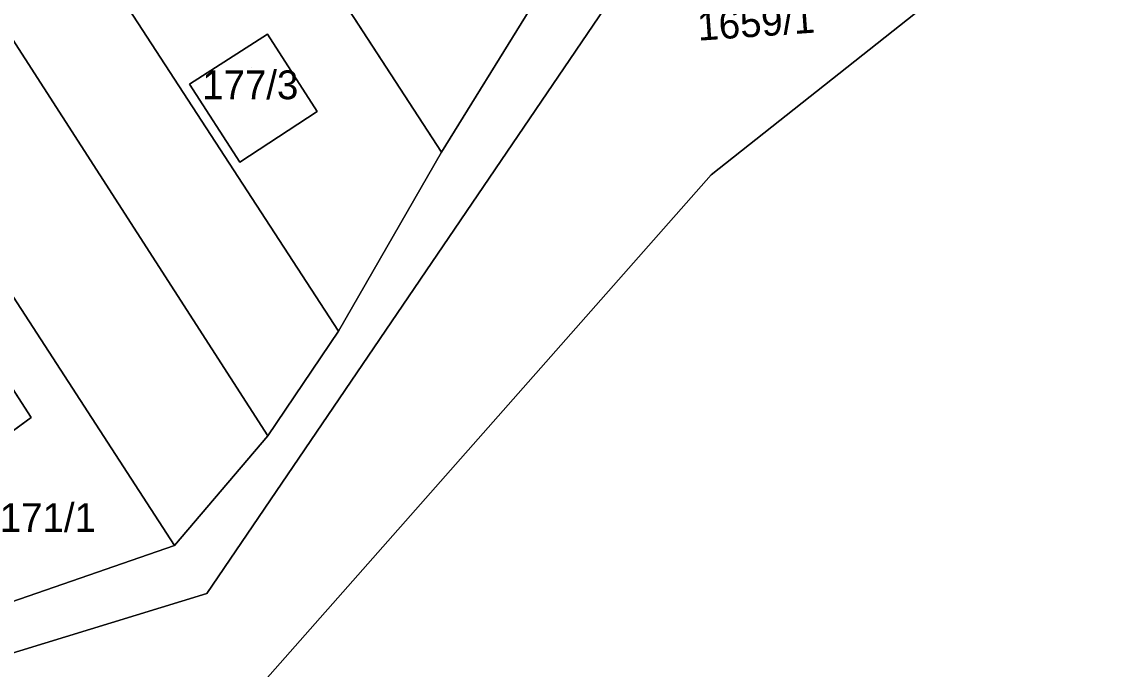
# Model space of a CAD drawing. Extents: x -263943 to -261149, y -1236934 to -1230686.
# Drawn here: x -262396.2 to -262320.1, y -1235841.1 to -1235796.1 of the extents above; entities that cross this region are included whole.
import ezdxf

# ---------------------------------------------------------------- set-up
doc = ezdxf.new("R2010")
doc.units = 0
for name, color, linetype in [('body_kn', 7, 'Continuous'), ('kladpar_druhypozemkov', 7, 'Continuous'), ('kladpar_hranice', 7, 'Continuous'), ('kladpar_parcelnecisla', 7, 'Continuous'), ('kladpar_plochy', 7, 'Continuous')]:
    doc.layers.add(name, color=color, linetype=linetype)

msp = doc.modelspace()

# ---------------------------------------------------------------- linework, layer by layer
at = {"layer": 'body_kn'}
for p, q in [((-262379.14, -1235796.98), (-262379.14, -1235796.98)), ((-262384.56, -1235800.45), (-262384.56, -1235800.45)), ((-262384.56, -1235800.45), (-262384.56, -1235800.45)), ((-262375.67, -1235802.36), (-262375.67, -1235802.36)), ((-262367.03, -1235805.18), (-262367.03, -1235805.18)), ((-262381.06, -1235805.89), (-262381.06, -1235805.89)), ((-262348.24, -1235806.76), (-262348.24, -1235806.76)), ((-262374.2, -1235817.63), (-262374.2, -1235817.63)), ((-262374.2, -1235817.63), (-262374.2, -1235817.63)), ((-262395.59, -1235823.64), (-262395.59, -1235823.64)), ((-262395.59, -1235823.64), (-262395.59, -1235823.64)), ((-262379.1, -1235824.92), (-262379.1, -1235824.92)), ((-262379.1, -1235824.92), (-262379.1, -1235824.92)), ((-262385.61, -1235832.55), (-262385.61, -1235832.55)), ((-262383.35, -1235835.88), (-262383.35, -1235835.88))]:
    msp.add_line(p, q, dxfattribs=at)
at = {"layer": 'kladpar_druhypozemkov'}
for p, q in [((-262380.24, -1235799.3), (-262380.24, -1235799.3)), ((-262394.67, -1235829.53), (-262394.67, -1235829.53))]:
    msp.add_line(p, q, dxfattribs=at)
at = {"layer": 'kladpar_hranice'}
msp.add_line((-262367.03, -1235805.18), (-262374.2, -1235817.63), dxfattribs=at)
for points in [[(-262379.1, -1235824.92), (-262397.29, -1235796.67), (-262418.29, -1235763.17), (-262430.23, -1235743.91), (-262431.98, -1235741.09), (-262442.29, -1235724.3), (-262438.67, -1235722.03), (-262438.04, -1235723.06), (-262436.85, -1235722.38), (-262437.54, -1235721.32), (-262436.26, -1235720.52), (-262438.35, -1235717.28), (-262437.77, -1235716.92), (-262415.1, -1235753.76), (-262391.97, -1235790.31), (-262374.2, -1235817.63), (-262379.1, -1235824.92)], [(-262221.35, -1235736.53), (-262215.31, -1235734.05), (-262214.73, -1235729.67), (-262212.23, -1235727.82), (-262196.44, -1235752.3), (-262205.08, -1235765.59), (-262287.96, -1235783.1), (-262324.59, -1235788.02), (-262348.24, -1235806.76), (-262382.26, -1235845.27), (-262431.3, -1235861.65), (-262462.1, -1235880.68), (-262481.52, -1235902.92), (-262487.28, -1235895.25), (-262479.81, -1235885.76), (-262471.14, -1235874.39), (-262432.26, -1235850.87), (-262383.35, -1235835.88), (-262353.66, -1235792.2), (-262322.94, -1235774.62), (-262282.99, -1235772.47), (-262248.29, -1235747.7), (-262221.35, -1235736.53)], [(-262374.2, -1235817.63), (-262391.97, -1235790.31), (-262415.1, -1235753.76), (-262404.61, -1235746.98), (-262394.66, -1235762.54), (-262381.57, -1235782.84), (-262367.03, -1235805.18)], [(-262381.57, -1235782.84), (-262394.66, -1235762.54), (-262384.68, -1235756.43), (-262380.7, -1235762.92), (-262360.87, -1235795.26), (-262367.03, -1235805.18), (-262381.57, -1235782.84)], [(-262379.1, -1235824.92), (-262385.61, -1235832.55), (-262410.52, -1235794.14), (-262419.14, -1235780.6), (-262426.84, -1235768.51), (-262418.29, -1235763.17), (-262397.29, -1235796.67), (-262379.1, -1235824.92)], [(-262431.3, -1235861.65), (-262382.26, -1235845.27), (-262348.24, -1235806.76), (-262324.59, -1235788.02), (-262287.96, -1235783.1), (-262205.08, -1235765.59)], [(-262405.39, -1235839.39), (-262385.61, -1235832.55), (-262379.1, -1235824.92), (-262374.2, -1235817.63), (-262367.03, -1235805.18), (-262360.87, -1235795.26), (-262359.85, -1235794.84), (-262350.98, -1235786.1), (-262344.33, -1235781.22), (-262341.51, -1235779.15), (-262329.4, -1235773.2), (-262321.79, -1235770.57), (-262313.91, -1235767.93)], [(-262282.99, -1235772.47), (-262322.94, -1235774.62), (-262353.66, -1235792.2), (-262383.35, -1235835.88), (-262432.26, -1235850.87)], [(-262395.59, -1235823.64), (-262422.11, -1235782.46), (-262419.14, -1235780.6), (-262410.52, -1235794.14), (-262385.61, -1235832.55), (-262405.39, -1235839.39), (-262409.05, -1235833.54), (-262395.59, -1235823.64)], [(-262435.87, -1235791.07), (-262422.11, -1235782.46), (-262395.59, -1235823.64), (-262409.05, -1235833.54), (-262426.76, -1235805.26)], [(-262379.14, -1235796.98), (-262384.56, -1235800.45), (-262381.06, -1235805.89), (-262375.67, -1235802.36), (-262379.14, -1235796.98)], [(-262384.56, -1235800.45), (-262379.14, -1235796.98), (-262375.67, -1235802.36), (-262381.06, -1235805.89), (-262384.56, -1235800.45)]]:
    msp.add_lwpolyline(points, dxfattribs=at)
at = {"layer": 'kladpar_plochy'}
for p, q in [((-262422.11, -1235782.46), (-262395.59, -1235823.64)), ((-262381.57, -1235782.84), (-262367.03, -1235805.18)), ((-262374.2, -1235817.63), (-262391.97, -1235790.31)), ((-262379.14, -1235796.98), (-262384.56, -1235800.45)), ((-262375.67, -1235802.36), (-262379.14, -1235796.98)), ((-262384.56, -1235800.45), (-262381.06, -1235805.89)), ((-262381.06, -1235805.89), (-262375.67, -1235802.36)), ((-262367.03, -1235805.18), (-262374.2, -1235817.63)), ((-262395.59, -1235823.64), (-262409.05, -1235833.54))]:
    msp.add_line(p, q, dxfattribs=at)
for points in [[(-262379.1, -1235824.92), (-262397.29, -1235796.67), (-262418.29, -1235763.17), (-262430.23, -1235743.91), (-262431.98, -1235741.09), (-262442.29, -1235724.3), (-262438.67, -1235722.03), (-262438.04, -1235723.06), (-262436.85, -1235722.38), (-262437.54, -1235721.32), (-262436.26, -1235720.52), (-262438.35, -1235717.28), (-262437.77, -1235716.92), (-262415.1, -1235753.76), (-262391.97, -1235790.31), (-262374.2, -1235817.63)], [(-262221.35, -1235736.53), (-262215.31, -1235734.05), (-262214.73, -1235729.67), (-262212.23, -1235727.82), (-262196.44, -1235752.3), (-262205.08, -1235765.59), (-262287.96, -1235783.1), (-262324.59, -1235788.02), (-262348.24, -1235806.76), (-262382.26, -1235845.27), (-262431.3, -1235861.65), (-262462.1, -1235880.68), (-262481.52, -1235902.92), (-262487.28, -1235895.25), (-262479.81, -1235885.76), (-262471.14, -1235874.39), (-262432.26, -1235850.87), (-262383.35, -1235835.88), (-262353.66, -1235792.2), (-262322.94, -1235774.62), (-262282.99, -1235772.47), (-262248.29, -1235747.7)], [(-262381.57, -1235782.84), (-262394.66, -1235762.54), (-262384.68, -1235756.43), (-262380.7, -1235762.92), (-262360.87, -1235795.26), (-262367.03, -1235805.18)], [(-262379.1, -1235824.92), (-262385.61, -1235832.55), (-262410.52, -1235794.14), (-262419.14, -1235780.6), (-262426.84, -1235768.51), (-262418.29, -1235763.17), (-262397.29, -1235796.67)], [(-262395.59, -1235823.64), (-262422.11, -1235782.46), (-262419.14, -1235780.6), (-262410.52, -1235794.14), (-262385.61, -1235832.55), (-262405.39, -1235839.39), (-262409.05, -1235833.54)], [(-262384.56, -1235800.45), (-262379.14, -1235796.98), (-262375.67, -1235802.36), (-262381.06, -1235805.89)]]:
    msp.add_lwpolyline(points, close=True, dxfattribs=at)
for points in [[(-262431.3, -1235861.65), (-262382.26, -1235845.27), (-262348.24, -1235806.76), (-262324.59, -1235788.02), (-262287.96, -1235783.1), (-262205.08, -1235765.59), (-262196.44, -1235752.3), (-262184.2, -1235771.28), (-262173.66, -1235787.62), (-262268.31, -1235824.9), (-262270.73, -1235822.1), (-262278.77, -1235828.96), (-262314.56, -1235843.44), (-262316.95, -1235846), (-262316.08, -1235848.52), (-262358.99, -1235859.82), (-262387.58, -1235880.88), (-262415.29, -1235904.08)], [(-262405.39, -1235839.39), (-262385.61, -1235832.55), (-262379.1, -1235824.92), (-262374.2, -1235817.63), (-262367.03, -1235805.18), (-262360.87, -1235795.26), (-262359.85, -1235794.84), (-262350.98, -1235786.1), (-262344.33, -1235781.22), (-262341.51, -1235779.15), (-262329.4, -1235773.2), (-262321.79, -1235770.57), (-262313.91, -1235767.93)], [(-262282.99, -1235772.47), (-262322.94, -1235774.62), (-262353.66, -1235792.2), (-262383.35, -1235835.88), (-262432.26, -1235850.87)]]:
    msp.add_lwpolyline(points, dxfattribs=at)

# ---------------------------------------------------------------- texts
at = {"layer": 'kladpar_parcelnecisla'}
msp.add_text('1659/1', height=2, rotation=4, dxfattribs=at).set_placement((-262349.146, -1235797.433))
for s, p in [('177/3', (-262383.677, -1235801.5)), ('171/1', (-262397.763, -1235831.6))]:
    msp.add_text(s, height=2, dxfattribs=at).set_placement(p)

doc.saveas('drawing.dxf')
